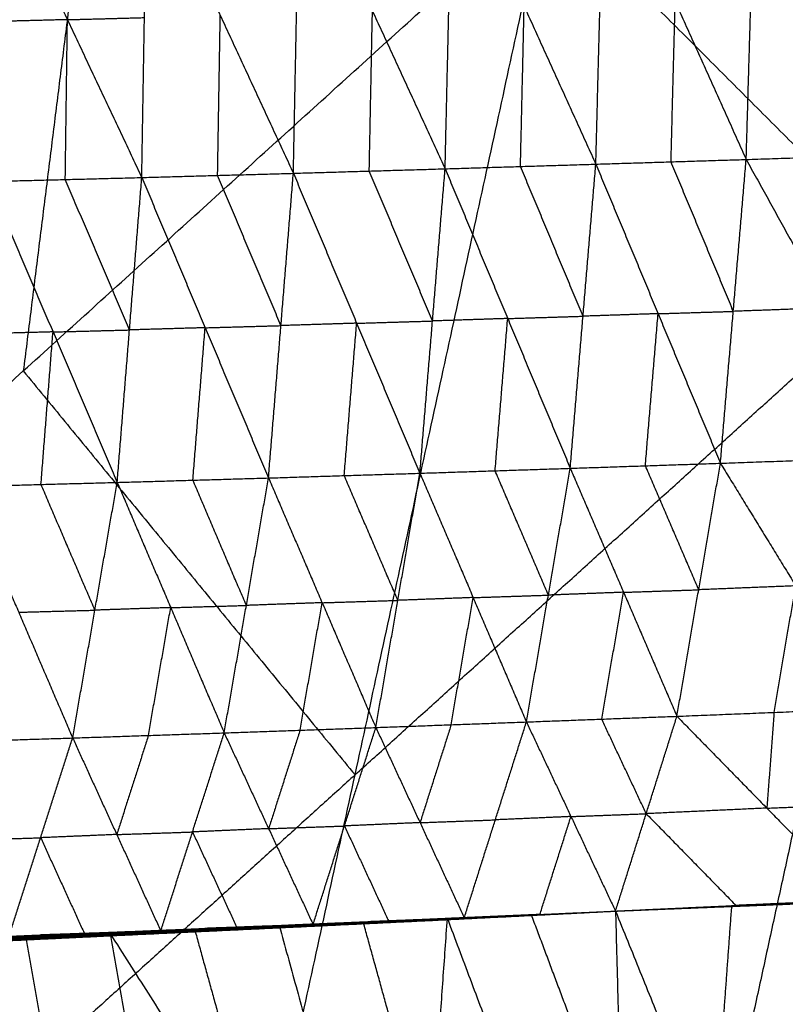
# Model space of a CAD drawing. Header units: millimetres. Extents: x -106 to 110, y -96 to 120.
# Tile 587 of 656: x 56.11 to 60.42, y -51.54 to -45.99. Entities that reach past the tile are written whole.
import ezdxf

# ---------------------------------------------------------------- set-up
doc = ezdxf.new("R2010")
doc.units = ezdxf.units.MM
doc.header["$MEASUREMENT"] = 0
doc.layers.add('Default', color=7, linetype='Continuous', true_color=0x000000)

msp = doc.modelspace()

# ---------------------------------------------------------------- linework, layer by layer
at = {"layer": 'Default'}
for points in [[(56.7541, -42.9795, 5.1322), (56.4425, -45.474, 5.3604), (56.1309, -47.9684, 5.5886)], [(60.1997, -46.7773, 0.0126), (60.2262, -45.8759, -0.2694), (60.2527, -44.9746, -0.5514)], [(60.2527, -44.9746, -0.5514), (60.7497, -45.8588, -0.1795), (61.2468, -46.7431, 0.1923)], [(58.5051, -46.8298, -0.2708), (58.5259, -45.9283, -0.5468), (58.5468, -45.0267, -0.8228)], [(58.5468, -45.0267, -0.8228), (58.95, -45.9152, -0.4767), (59.3533, -46.8037, -0.1306)], [(59.3533, -46.8037, -0.1306), (59.377, -45.9022, -0.4095), (59.4007, -45.0006, -0.6885)], [(59.4007, -45.0006, -0.6885), (59.8002, -45.8889, -0.3379), (60.1997, -46.7773, 0.0126)], [(56.7977, -46.8791, -0.5365), (56.8127, -45.9782, -0.8067), (56.8277, -45.0774, -1.077)], [(56.8277, -45.0774, -1.077), (57.2394, -45.9663, -0.742), (57.651, -46.8552, -0.4069)], [(57.651, -46.8552, -0.4069), (57.6689, -45.9539, -0.6801), (57.6868, -45.0525, -0.9533)], [(57.6868, -45.0525, -0.9533), (58.096, -45.9412, -0.612), (58.5051, -46.8298, -0.2708)], [(55.9603, -45.1012, -1.1936), (56.379, -45.9901, -0.8651), (56.7977, -46.8791, -0.5365)], [(53.1871, -50.6366, 5.5886), (56.1309, -47.9684, 5.5886), (59.0748, -45.3003, 5.5886)], [(56.9215, -55.187, 6.9532), (57.9981, -50.2436, 6.2709), (59.0748, -45.3003, 5.5886)], [(59.0748, -45.3003, 5.5886), (61.156, -47.3815, 6.2709), (63.2373, -49.4627, 6.9532)], [(58.9292, -46.8168, -0.2007), (58.9396, -46.366, -0.3387), (58.95, -45.9152, -0.4767)], [(59.7765, -46.7905, -0.059), (59.7884, -46.3397, -0.1985), (59.8002, -45.8889, -0.3379)], [(57.2244, -46.8671, -0.4717), (57.2319, -46.4167, -0.6068), (57.2394, -45.9663, -0.742)], [(58.0781, -46.8425, -0.3388), (58.087, -46.3919, -0.4754), (58.096, -45.9412, -0.612)], [(56.379, -45.9901, -0.8651), (56.1637, -45.9957, -0.8957), (55.9484, -46.0013, -0.9264)], [(56.3671, -46.8902, -0.5978), (56.373, -46.4402, -0.7314), (56.379, -45.9901, -0.8651)], [(56.379, -45.9901, -0.8651), (56.5958, -45.9842, -0.8359), (56.8127, -45.9782, -0.8067)], [(60.1997, -46.7773, 0.0126), (60.7233, -46.7602, 0.1025), (61.2468, -46.7431, 0.1923)], [(58.5051, -46.8298, -0.2708), (58.9292, -46.8168, -0.2007), (59.3533, -46.8037, -0.1306)], [(59.2094, -48.5168, 0.7871), (59.2813, -47.6603, 0.3282), (59.3533, -46.8037, -0.1306)], [(59.3533, -46.8037, -0.1306), (59.7765, -46.7905, -0.059), (60.1997, -46.7773, 0.0126)], [(59.3533, -46.8037, -0.1306), (59.7039, -47.6461, 0.4025), (60.0545, -48.4884, 0.9356)], [(60.1271, -47.6328, 0.4741), (59.9518, -47.2117, 0.2075), (59.7765, -46.7905, -0.059)], [(60.0545, -48.4884, 0.9356), (60.1271, -47.6328, 0.4741), (60.1997, -46.7773, 0.0126)], [(60.1997, -46.7773, 0.0126), (60.6617, -47.6137, 0.5701), (61.1237, -48.4502, 1.1276)], [(56.7977, -46.8791, -0.5365), (57.2244, -46.8671, -0.4717), (57.651, -46.8552, -0.4069)], [(57.5109, -48.5713, 0.5019), (57.581, -47.7132, 0.0475), (57.651, -46.8552, -0.4069)], [(57.651, -46.8552, -0.4069), (58.0781, -46.8425, -0.3388), (58.5051, -46.8298, -0.2708)], [(57.651, -46.8552, -0.4069), (58.0071, -47.6999, 0.1177), (58.3631, -48.5446, 0.6424)], [(58.4341, -47.6872, 0.1858), (58.2561, -47.2649, -0.0765), (58.0781, -46.8425, -0.3388)], [(58.3631, -48.5446, 0.6424), (58.4341, -47.6872, 0.1858), (58.5051, -46.8298, -0.2708)], [(58.5051, -46.8298, -0.2708), (58.8573, -47.6733, 0.2582), (59.2094, -48.5168, 0.7871)], [(59.2813, -47.6603, 0.3282), (59.1053, -47.2385, 0.0638), (58.9292, -46.8168, -0.2007)], [(55.9366, -46.9013, -0.6592), (56.3671, -46.8902, -0.5978), (56.7977, -46.8791, -0.5365)], [(55.9366, -46.9013, -0.6592), (56.298, -47.7488, -0.1457), (56.6594, -48.5962, 0.3678)], [(56.7285, -47.7376, -0.0843), (56.5478, -47.3139, -0.3411), (56.3671, -46.8902, -0.5978)], [(56.6594, -48.5962, 0.3678), (56.7285, -47.7376, -0.0843), (56.7977, -46.8791, -0.5365)], [(56.7977, -46.8791, -0.5365), (57.1543, -47.7252, -0.0173), (57.5109, -48.5713, 0.5019)], [(57.581, -47.7132, 0.0475), (57.4027, -47.2902, -0.2121), (57.2244, -46.8671, -0.4717)], [(57.9981, -50.2436, 6.2709), (59.5771, -48.8126, 6.2709), (61.156, -47.3815, 6.2709)], [(61.156, -47.3815, 6.2709), (60.6177, -49.8532, 6.612), (60.0794, -52.3249, 6.9532)], [(59.7039, -47.6461, 0.4025), (59.9155, -47.6394, 0.4383), (60.1271, -47.6328, 0.4741)], [(60.6617, -47.6137, 0.5701), (60.3944, -47.6233, 0.5221), (60.1271, -47.6328, 0.4741)], [(58.0071, -47.6999, 0.1177), (58.2206, -47.6935, 0.1518), (58.4341, -47.6872, 0.1858)], [(58.8573, -47.6733, 0.2582), (58.6457, -47.6803, 0.222), (58.4341, -47.6872, 0.1858)], [(58.7863, -48.5307, 0.7147), (58.8218, -48.102, 0.4864), (58.8573, -47.6733, 0.2582)], [(58.8573, -47.6733, 0.2582), (59.0693, -47.6668, 0.2932), (59.2813, -47.6603, 0.3282)], [(59.7039, -47.6461, 0.4025), (59.4926, -47.6532, 0.3654), (59.2813, -47.6603, 0.3282)], [(59.632, -48.5026, 0.8613), (59.6679, -48.0743, 0.6319), (59.7039, -47.6461, 0.4025)], [(56.298, -47.7488, -0.1457), (56.5132, -47.7432, -0.115), (56.7285, -47.7376, -0.0843)], [(57.1543, -47.7252, -0.0173), (56.9414, -47.7314, -0.0508), (56.7285, -47.7376, -0.0843)], [(57.0851, -48.5837, 0.4349), (57.1197, -48.1545, 0.2088), (57.1543, -47.7252, -0.0173)], [(57.1543, -47.7252, -0.0173), (57.3676, -47.7192, 0.0151), (57.581, -47.7132, 0.0475)], [(58.0071, -47.6999, 0.1177), (57.794, -47.7066, 0.0826), (57.581, -47.7132, 0.0475)], [(57.937, -48.5579, 0.5721), (57.9721, -48.1289, 0.3449), (58.0071, -47.6999, 0.1177)], [(56.298, -47.7488, -0.1457), (56.0834, -47.7545, -0.1776), (55.8689, -47.7603, -0.2094)], [(56.2303, -48.6077, 0.3041), (56.2641, -48.1782, 0.0792), (56.298, -47.7488, -0.1457)], [(56.1309, -47.9684, 5.5886), (57.0645, -49.106, 5.9297), (57.9981, -50.2436, 6.2709)], [(60.0545, -48.4884, 0.9356), (60.5891, -48.4693, 1.0316), (61.1237, -48.4502, 1.1276)], [(58.3631, -48.5446, 0.6424), (58.7863, -48.5307, 0.7147), (59.2094, -48.5168, 0.7871)], [(58.9627, -49.9455, 1.9994), (59.0861, -49.2312, 1.3932), (59.2094, -48.5168, 0.7871)], [(59.2094, -48.5168, 0.7871), (59.632, -48.5026, 0.8613), (60.0545, -48.4884, 0.9356)], [(59.2094, -48.5168, 0.7871), (59.5096, -49.2152, 1.4696), (59.8099, -49.9135, 2.1521)], [(59.9322, -49.201, 1.5438), (59.7821, -48.8518, 1.2026), (59.632, -48.5026, 0.8613)], [(59.8099, -49.9135, 2.1521), (59.9322, -49.201, 1.5438), (60.0545, -48.4884, 0.9356)], [(60.0545, -48.4884, 0.9356), (60.4787, -49.179, 1.6453), (60.9028, -49.8697, 2.355)], [(56.6594, -48.5962, 0.3678), (57.0851, -48.5837, 0.4349), (57.5109, -48.5713, 0.5019)], [(57.2616, -50.0071, 1.7078), (57.3863, -49.2892, 1.1048), (57.5109, -48.5713, 0.5019)], [(57.5109, -48.5713, 0.5019), (57.937, -48.5579, 0.5721), (58.3631, -48.5446, 0.6424)], [(57.5109, -48.5713, 0.5019), (57.813, -49.274, 1.1766), (58.1151, -49.9768, 1.8514)], [(58.2391, -49.2607, 1.2469), (58.0881, -48.9093, 0.9095), (57.937, -48.5579, 0.5721)], [(58.1151, -49.9768, 1.8514), (58.2391, -49.2607, 1.2469), (58.3631, -48.5446, 0.6424)], [(58.3631, -48.5446, 0.6424), (58.6629, -49.245, 1.3209), (58.9627, -49.9455, 1.9994)], [(59.0861, -49.2312, 1.3932), (58.9362, -48.8809, 1.054), (58.7863, -48.5307, 0.7147)], [(55.8012, -48.6192, 0.2403), (56.2303, -48.6077, 0.3041), (56.6594, -48.5962, 0.3678)], [(55.8012, -48.6192, 0.2403), (56.1049, -49.3275, 0.9053), (56.4086, -50.0357, 1.5703)], [(56.534, -49.316, 0.9691), (56.3821, -48.9618, 0.6366), (56.2303, -48.6077, 0.3041)], [(56.4086, -50.0357, 1.5703), (56.534, -49.316, 0.9691), (56.6594, -48.5962, 0.3678)], [(56.6594, -48.5962, 0.3678), (56.9605, -49.3016, 1.0378), (57.2616, -50.0071, 1.7078)], [(57.3863, -49.2892, 1.1048), (57.2357, -48.9365, 0.7698), (57.0851, -48.5837, 0.4349)], [(60.4787, -49.179, 1.6453), (60.2054, -49.19, 1.5946), (59.9322, -49.201, 1.5438)], [(60.3563, -49.8916, 2.2536), (60.4175, -49.5353, 1.9494), (60.4787, -49.179, 1.6453)], [(58.6629, -49.245, 1.3209), (58.451, -49.2529, 1.2839), (58.2391, -49.2607, 1.2469)], [(58.5389, -49.9611, 1.9254), (58.6009, -49.6031, 1.6231), (58.6629, -49.245, 1.3209)], [(58.6629, -49.245, 1.3209), (58.8745, -49.2381, 1.3571), (59.0861, -49.2312, 1.3932)], [(59.5096, -49.2152, 1.4696), (59.2979, -49.2232, 1.4314), (59.0861, -49.2312, 1.3932)], [(59.3863, -49.9295, 2.0757), (59.448, -49.5724, 1.7727), (59.5096, -49.2152, 1.4696)], [(59.5096, -49.2152, 1.4696), (59.7209, -49.2081, 1.5067), (59.9322, -49.201, 1.5438)], [(56.9605, -49.3016, 1.0378), (57.1734, -49.2954, 1.0713), (57.3863, -49.2892, 1.1048)], [(57.813, -49.274, 1.1766), (57.5996, -49.2816, 1.1407), (57.3863, -49.2892, 1.1048)], [(57.6884, -49.9919, 1.7796), (57.7507, -49.633, 1.4781), (57.813, -49.274, 1.1766)], [(57.813, -49.274, 1.1766), (58.0261, -49.2673, 1.2118), (58.2391, -49.2607, 1.2469)], [(56.1049, -49.3275, 0.9053), (56.3195, -49.3217, 0.9372), (56.534, -49.316, 0.9691)], [(56.9605, -49.3016, 1.0378), (56.7472, -49.3088, 1.0035), (56.534, -49.316, 0.9691)], [(56.8351, -50.0214, 1.6391), (56.8978, -49.6615, 1.3384), (56.9605, -49.3016, 1.0378)], [(56.9215, -55.187, 6.9532), (60.0794, -52.3249, 6.9532), (63.2373, -49.4627, 6.9532)], [(58.9549, -57.6647, 7.9444), (61.0961, -53.5637, 7.4488), (63.2373, -49.4627, 6.9532)], [(59.8099, -49.9135, 2.1521), (60.3563, -49.8916, 2.2536), (60.9028, -49.8697, 2.355)], [(60.3563, -49.8916, 2.2536), (60.3362, -50.1612, 2.6414), (60.3161, -50.4309, 3.0292)], [(58.1151, -49.9768, 1.8514), (58.5389, -49.9611, 1.9254), (58.9627, -49.9455, 1.9994)], [(58.5389, -49.9611, 1.9254), (58.4514, -50.2369, 2.2983), (58.3639, -50.5127, 2.6713)], [(58.6128, -51.0485, 3.4911), (58.7877, -50.497, 2.7452), (58.9627, -49.9455, 1.9994)], [(58.9627, -49.9455, 1.9994), (59.3863, -49.9295, 2.0757), (59.8099, -49.9135, 2.1521)], [(58.9627, -49.9455, 1.9994), (59.2134, -50.4783, 2.8231), (59.464, -51.011, 3.6469)], [(59.637, -50.4623, 2.8995), (59.5116, -50.1959, 2.4876), (59.3863, -49.9295, 2.0757)], [(59.464, -51.011, 3.6469), (59.637, -50.4623, 2.8995), (59.8099, -49.9135, 2.1521)], [(59.8099, -49.9135, 2.1521), (60.3161, -50.4309, 3.0292), (60.8222, -50.9483, 3.9063)], [(56.4086, -50.0357, 1.5703), (56.8351, -50.0214, 1.6391), (57.2616, -50.0071, 1.7078)], [(56.8351, -50.0214, 1.6391), (56.7459, -50.3004, 2.0108), (56.6567, -50.5795, 2.3826)], [(56.9048, -51.1232, 3.1949), (57.0832, -50.5651, 2.4513), (57.2616, -50.0071, 1.7078)], [(57.2616, -50.0071, 1.7078), (57.6884, -49.9919, 1.7796), (58.1151, -49.9768, 1.8514)], [(57.2616, -50.0071, 1.7078), (57.5117, -50.5465, 2.5243), (57.7618, -51.086, 3.3408)], [(57.6884, -49.9919, 1.7796), (57.6, -50.2692, 2.152), (57.5117, -50.5465, 2.5243)], [(57.7618, -51.086, 3.3408), (57.9384, -50.5314, 2.5961), (58.1151, -49.9768, 1.8514)], [(58.1151, -49.9768, 1.8514), (58.3639, -50.5127, 2.6713), (58.6128, -51.0485, 3.4911)], [(55.5507, -50.0626, 1.4386), (55.9797, -50.0492, 1.5044), (56.4086, -50.0357, 1.5703)], [(56.0483, -51.1596, 3.0542), (56.2285, -50.5977, 2.3123), (56.4086, -50.0357, 1.5703)], [(56.4086, -50.0357, 1.5703), (56.6567, -50.5795, 2.3826), (56.9048, -51.1232, 3.1949)], [(57.9981, -50.2436, 6.2709), (56.5262, -51.5777, 6.2709), (55.0543, -52.9118, 6.2709)], [(60.3161, -50.4309, 3.0292), (60.5893, -50.4199, 3.0799), (60.8625, -50.409, 3.1307)], [(59.2134, -50.4783, 2.8231), (59.4252, -50.4703, 2.8613), (59.637, -50.4623, 2.8995)], [(60.3161, -50.4309, 3.0292), (59.9765, -50.4466, 2.9643), (59.637, -50.4623, 2.8995)], [(59.637, -50.4623, 2.8995), (59.89, -50.721, 3.338), (60.1431, -50.9797, 3.7766)], [(58.3639, -50.5127, 2.6713), (58.1512, -50.522, 2.6337), (57.9384, -50.5314, 2.5961)], [(58.3639, -50.5127, 2.6713), (58.5758, -50.5048, 2.7082), (58.7877, -50.497, 2.7452)], [(59.2134, -50.4783, 2.8231), (59.0006, -50.4877, 2.7842), (58.7877, -50.497, 2.7452)], [(59.0384, -51.0298, 3.569), (59.1259, -50.754, 3.1961), (59.2134, -50.4783, 2.8231)], [(56.6567, -50.5795, 2.3826), (56.87, -50.5723, 2.417), (57.0832, -50.5651, 2.4513)], [(57.5117, -50.5465, 2.5243), (57.2975, -50.5558, 2.4878), (57.0832, -50.5651, 2.4513)], [(57.0832, -50.5651, 2.4513), (57.2083, -50.8349, 2.8596), (57.3333, -51.1046, 3.2678)], [(57.5117, -50.5465, 2.5243), (57.7251, -50.5389, 2.5602), (57.9384, -50.5314, 2.5961)], [(57.9384, -50.5314, 2.5961), (58.0629, -50.7993, 3.006), (58.1873, -51.0672, 3.416)], [(55.7995, -50.6111, 2.2464), (56.014, -50.6044, 2.2793), (56.2285, -50.5977, 2.3123)], [(56.6567, -50.5795, 2.3826), (56.4426, -50.5886, 2.3474), (56.2285, -50.5977, 2.3123)], [(56.2285, -50.5977, 2.3123), (56.3525, -50.8695, 2.7184), (56.4766, -51.1414, 3.1246)], [(53.1871, -50.6366, 5.5886), (55.0543, -52.9118, 6.2709), (56.9215, -55.187, 6.9532)], [(59.464, -51.011, 3.6469), (60.1431, -50.9797, 3.7766), (60.8222, -50.9483, 3.9063)], [(59.464, -51.011, 3.6469), (60.1169, -50.9827, 3.7714), (60.7697, -50.9544, 3.896)], [(59.4641, -51.0106, 3.6468), (60.1383, -50.9793, 3.7722), (60.8125, -50.9479, 3.8976)], [(59.4641, -51.0106, 3.6468), (60.1431, -50.9794, 3.7766), (60.8222, -50.9483, 3.9063)], [(59.4641, -51.0106, 3.6468), (60.1339, -50.9808, 3.7678), (60.8038, -50.951, 3.8888)], [(59.4641, -51.0106, 3.6468), (60.1169, -50.9825, 3.7714), (60.7697, -50.9544, 3.896)], [(59.4641, -51.0106, 3.6468), (60.1294, -50.9828, 3.7661), (60.7947, -50.955, 3.8854)], [(59.4641, -51.0106, 3.6468), (60.1205, -50.9838, 3.7693), (60.777, -50.957, 3.8918)], [(59.4641, -51.0106, 3.6468), (60.1249, -50.984, 3.7667), (60.7857, -50.9575, 3.8867)], [(60.1169, -50.9825, 3.7714), (60.4451, -50.9691, 3.8326), (60.7733, -50.9557, 3.8939)], [(60.1205, -50.9838, 3.7693), (60.451, -50.9705, 3.8293), (60.7814, -50.9573, 3.8892)], [(60.1249, -50.984, 3.7667), (60.4576, -50.9701, 3.8264), (60.7902, -50.9562, 3.886)], [(60.7814, -50.9573, 3.8892), (60.4531, -50.9707, 3.828), (60.1249, -50.984, 3.7667)], [(60.1294, -50.9828, 3.7661), (60.4643, -50.9679, 3.8266), (60.7992, -50.953, 3.8871)], [(60.7902, -50.9562, 3.886), (60.4598, -50.9695, 3.8261), (60.1294, -50.9828, 3.7661)], [(60.1339, -50.9808, 3.7678), (60.471, -50.9651, 3.8305), (60.8081, -50.9495, 3.8932)], [(60.7992, -50.953, 3.8871), (60.4666, -50.9669, 3.8275), (60.1339, -50.9808, 3.7678)], [(60.1383, -50.9793, 3.7722), (60.4778, -50.9637, 3.8371), (60.8174, -50.9481, 3.9019)], [(60.8081, -50.9495, 3.8932), (60.4732, -50.9644, 3.8327), (60.1383, -50.9793, 3.7722)], [(58.5114, -51.058, 3.4661), (58.9877, -51.0345, 3.5565), (59.464, -51.011, 3.6469)], [(58.5176, -51.0528, 3.4742), (58.9908, -51.0319, 3.5605), (59.464, -51.011, 3.6469)], [(58.5233, -51.0586, 3.4623), (58.9937, -51.0348, 3.5546), (59.464, -51.011, 3.6469)], [(58.5326, -51.0567, 3.4616), (58.9983, -51.0338, 3.5542), (59.464, -51.011, 3.6469)], [(58.5395, -51.0537, 3.4635), (59.0018, -51.0323, 3.5552), (59.464, -51.011, 3.6469)], [(58.5433, -51.0514, 3.4701), (59.0037, -51.0312, 3.5585), (59.464, -51.011, 3.6469)], [(58.6128, -51.0485, 3.4911), (59.0384, -51.0298, 3.569), (59.464, -51.011, 3.6469)], [(59.464, -51.011, 3.6469), (59.5009, -52.3902, 2.9546), (59.5379, -53.7693, 2.2623)], [(59.464, -51.011, 3.6469), (60.0156, -52.3722, 3.0576), (60.5671, -53.7334, 2.4683)], [(60.1169, -50.9827, 3.7714), (60.0662, -51.6775, 3.4145), (60.0156, -52.3722, 3.0576)], [(60.1205, -50.9838, 3.7693), (60.1187, -50.9831, 3.7704), (60.1169, -50.9825, 3.7714)], [(60.1431, -50.9794, 3.7766), (60.1407, -50.9793, 3.7744), (60.1383, -50.9793, 3.7722)], [(57.555, -51.1043, 3.2969), (58.0363, -51.0786, 3.3855), (58.5176, -51.0528, 3.4742)], [(57.555, -51.1043, 3.2969), (58.0332, -51.0812, 3.3815), (58.5114, -51.058, 3.4661)], [(57.5634, -51.0998, 3.3027), (57.8041, -51.0869, 3.347), (58.0447, -51.074, 3.3913)], [(57.5718, -51.0952, 3.3084), (58.0447, -51.074, 3.3913), (58.5176, -51.0528, 3.4742)], [(57.5766, -51.1044, 3.2921), (58.044, -51.0812, 3.3791), (58.5114, -51.058, 3.4661)], [(57.5766, -51.1044, 3.2921), (58.05, -51.0815, 3.3772), (58.5233, -51.0586, 3.4623)], [(57.5942, -51.0999, 3.2914), (58.0634, -51.0783, 3.3765), (58.5326, -51.0567, 3.4616)], [(57.5942, -51.0999, 3.2914), (58.0588, -51.0792, 3.3768), (58.5233, -51.0586, 3.4623)], [(58.0703, -51.0751, 3.3777), (57.8357, -51.086, 3.3352), (57.6011, -51.0968, 3.2926)], [(57.608, -51.0936, 3.2938), (58.0738, -51.0737, 3.3787), (58.5395, -51.0537, 3.4635)], [(57.608, -51.0936, 3.2938), (58.0703, -51.0751, 3.3777), (58.5326, -51.0567, 3.4616)], [(58.0781, -51.0717, 3.3837), (57.8453, -51.0817, 3.3413), (57.6124, -51.0917, 3.2989)], [(57.6168, -51.0897, 3.3039), (58.08, -51.0705, 3.387), (58.5433, -51.0514, 3.4701)], [(57.6168, -51.0897, 3.3039), (58.0781, -51.0717, 3.3837), (58.5395, -51.0537, 3.4635)], [(58.1525, -51.0687, 3.4055), (57.9209, -51.0782, 3.3639), (57.6893, -51.0878, 3.3224)], [(57.7618, -51.086, 3.3408), (58.1873, -51.0672, 3.416), (58.6128, -51.0485, 3.4911)], [(57.7618, -51.086, 3.3408), (58.1525, -51.0687, 3.4055), (58.5433, -51.0514, 3.4701)], [(58.0363, -51.0786, 3.3855), (58.2754, -51.067, 3.4278), (58.5145, -51.0554, 3.4701)], [(58.044, -51.0812, 3.3791), (58.2807, -51.0698, 3.4217), (58.5173, -51.0583, 3.4642)], [(58.421, -52.4332, 2.7508), (58.2329, -51.7536, 3.0711), (58.0447, -51.074, 3.3913)], [(58.5173, -51.0583, 3.4642), (58.2836, -51.0699, 3.4207), (58.05, -51.0815, 3.3772)], [(58.0588, -51.0792, 3.3768), (58.2934, -51.0684, 3.4194), (58.5279, -51.0576, 3.462)], [(58.5279, -51.0576, 3.462), (58.2957, -51.0679, 3.4192), (58.0634, -51.0783, 3.3765)], [(58.0634, -51.0783, 3.3765), (58.0669, -51.0767, 3.3771), (58.0703, -51.0751, 3.3777)], [(58.0703, -51.0751, 3.3777), (58.3032, -51.0652, 3.4201), (58.5361, -51.0552, 3.4625)], [(58.5361, -51.0552, 3.4625), (58.3049, -51.0644, 3.4206), (58.0738, -51.0737, 3.3787)], [(58.0738, -51.0737, 3.3787), (58.076, -51.0727, 3.3812), (58.0781, -51.0717, 3.3837)], [(58.0781, -51.0717, 3.3837), (58.3098, -51.0621, 3.4252), (58.5414, -51.0525, 3.4668)], [(58.5414, -51.0525, 3.4668), (58.3107, -51.0615, 3.4269), (58.08, -51.0705, 3.387)], [(58.08, -51.0705, 3.387), (58.1163, -51.0696, 3.3962), (58.1525, -51.0687, 3.4055)], [(58.1525, -51.0687, 3.4055), (58.3653, -51.0593, 3.443), (58.578, -51.05, 3.4806)], [(58.578, -51.05, 3.4806), (58.3827, -51.0586, 3.4483), (58.1873, -51.0672, 3.416)], [(58.3245, -53.8135, 2.0275), (58.421, -52.4332, 2.7508), (58.5176, -51.0528, 3.4742)], [(58.5114, -51.058, 3.4661), (58.5145, -51.0554, 3.4701), (58.5176, -51.0528, 3.4742)], [(58.5114, -51.058, 3.4661), (58.5173, -51.0583, 3.4642), (58.5233, -51.0586, 3.4623)], [(58.9877, -51.0345, 3.5565), (58.7511, -51.045, 3.5133), (58.5145, -51.0554, 3.4701)], [(58.9937, -51.0348, 3.5546), (58.7555, -51.0466, 3.5094), (58.5173, -51.0583, 3.4642)], [(58.5176, -51.0528, 3.4742), (59.0277, -52.4111, 2.8682), (59.5379, -53.7693, 2.2623)], [(58.5233, -51.0586, 3.4623), (58.5279, -51.0576, 3.462), (58.5326, -51.0567, 3.4616)], [(58.9983, -51.0338, 3.5542), (58.7631, -51.0457, 3.5081), (58.5279, -51.0576, 3.462)], [(58.5326, -51.0567, 3.4616), (58.5361, -51.0552, 3.4625), (58.5395, -51.0537, 3.4635)], [(59.0018, -51.0323, 3.5552), (58.7689, -51.0438, 3.5089), (58.5361, -51.0552, 3.4625)], [(58.5395, -51.0537, 3.4635), (58.5414, -51.0525, 3.4668), (58.5433, -51.0514, 3.4701)], [(59.0037, -51.0312, 3.5585), (58.7725, -51.0419, 3.5126), (58.5414, -51.0525, 3.4668)], [(58.5433, -51.0514, 3.4701), (58.578, -51.05, 3.4806), (58.6128, -51.0485, 3.4911)], [(59.0384, -51.0298, 3.569), (58.8082, -51.0399, 3.5248), (58.578, -51.05, 3.4806)], [(58.578, -51.05, 3.4806), (58.7909, -51.0406, 3.5196), (59.0037, -51.0312, 3.5585)], [(58.9908, -51.0319, 3.5605), (58.9893, -51.0332, 3.5585), (58.9877, -51.0345, 3.5565)], [(58.9877, -51.0345, 3.5565), (58.9907, -51.0347, 3.5555), (58.9937, -51.0348, 3.5546)], [(59.5009, -52.3902, 2.9546), (59.2459, -51.7111, 3.2576), (58.9908, -51.0319, 3.5605)], [(58.9937, -51.0348, 3.5546), (58.996, -51.0343, 3.5544), (58.9983, -51.0338, 3.5542)], [(58.9983, -51.0338, 3.5542), (59.0001, -51.0331, 3.5547), (59.0018, -51.0323, 3.5552)], [(59.0018, -51.0323, 3.5552), (59.0027, -51.0318, 3.5568), (59.0037, -51.0312, 3.5585)], [(55.7575, -51.1638, 2.9965), (56.223, -51.1455, 3.0717), (56.6885, -51.1272, 3.1468)], [(56.0483, -51.1596, 3.0542), (56.4766, -51.1414, 3.1246), (56.9048, -51.1232, 3.1949)], [(56.0483, -51.1596, 3.0542), (56.3684, -51.1434, 3.1005), (56.6885, -51.1272, 3.1468)], [(56.2159, -51.1482, 3.0659), (56.4487, -51.139, 3.1035), (56.6814, -51.1299, 3.1411)], [(56.6814, -51.1299, 3.1411), (56.4522, -51.1377, 3.1064), (56.223, -51.1455, 3.0717)], [(56.3684, -51.1434, 3.1005), (56.5825, -51.1343, 3.1357), (56.7967, -51.1252, 3.1709)], [(56.5959, -51.1504, 3.1372), (57.0839, -51.1228, 3.2228), (57.5718, -51.0952, 3.3084)], [(56.5959, -51.1504, 3.1372), (57.0755, -51.1274, 3.217), (57.555, -51.1043, 3.2969)], [(56.608, -51.1446, 3.1428), (56.852, -51.1308, 3.1856), (57.096, -51.1171, 3.2285)], [(57.0839, -51.1228, 3.2228), (56.846, -51.1337, 3.1828), (56.608, -51.1446, 3.1428)], [(57.0912, -51.1268, 3.215), (56.8514, -51.1384, 3.1751), (56.6116, -51.1499, 3.1351)], [(56.6202, -51.1389, 3.1485), (57.096, -51.1171, 3.2285), (57.5718, -51.0952, 3.3084)], [(56.6273, -51.1493, 3.1331), (57.0912, -51.1268, 3.215), (57.555, -51.1043, 3.2969)], [(56.6273, -51.1493, 3.1331), (57.102, -51.1269, 3.2126), (57.5766, -51.1044, 3.2921)], [(57.115, -51.1232, 3.2125), (56.8777, -51.1344, 3.1728), (56.6404, -51.1456, 3.1331)], [(56.6534, -51.1419, 3.133), (57.1238, -51.1209, 3.2122), (57.5942, -51.0999, 3.2914)], [(56.6534, -51.1419, 3.133), (57.115, -51.1232, 3.2125), (57.5766, -51.1044, 3.2921)], [(57.1343, -51.1162, 3.2134), (56.8991, -51.1267, 3.1738), (56.6638, -51.1372, 3.1342)], [(56.6743, -51.1326, 3.1354), (57.1412, -51.1131, 3.2146), (57.608, -51.0936, 3.2938)], [(56.6743, -51.1326, 3.1354), (57.1343, -51.1162, 3.2134), (57.5942, -51.0999, 3.2914)], [(56.6743, -51.1326, 3.1354), (56.6814, -51.1299, 3.1411), (56.6885, -51.1272, 3.1468)], [(57.1483, -51.1104, 3.2203), (56.9148, -51.1201, 3.1807), (56.6814, -51.1299, 3.1411)], [(56.6885, -51.1272, 3.1468), (57.1526, -51.1084, 3.2254), (57.6168, -51.0897, 3.3039)], [(56.6885, -51.1272, 3.1468), (57.1483, -51.1104, 3.2203), (57.608, -51.0936, 3.2938)], [(56.6885, -51.1272, 3.1468), (56.7967, -51.1252, 3.1709), (56.9048, -51.1232, 3.1949)], [(57.2608, -51.1064, 3.2494), (57.0287, -51.1158, 3.2101), (56.7967, -51.1252, 3.1709)], [(56.9048, -51.1232, 3.1949), (57.3333, -51.1046, 3.2678), (57.7618, -51.086, 3.3408)], [(56.9048, -51.1232, 3.1949), (57.2608, -51.1064, 3.2494), (57.6168, -51.0897, 3.3039)], [(57.0755, -51.1274, 3.217), (57.0797, -51.1251, 3.2199), (57.0839, -51.1228, 3.2228)], [(57.0755, -51.1274, 3.217), (57.0833, -51.1271, 3.216), (57.0912, -51.1268, 3.215)], [(57.0839, -51.1228, 3.2228), (57.3237, -51.1113, 3.2627), (57.5634, -51.0998, 3.3027)], [(57.0912, -51.1268, 3.215), (57.3285, -51.1156, 3.2548), (57.5658, -51.1044, 3.2945)], [(57.096, -51.1171, 3.2285), (57.2842, -51.7966, 2.9082), (57.4723, -52.4762, 2.588)], [(57.5658, -51.1044, 3.2945), (57.3339, -51.1156, 3.2535), (57.102, -51.1269, 3.2126)], [(57.102, -51.1269, 3.2126), (57.1085, -51.125, 3.2126), (57.115, -51.1232, 3.2125)], [(57.115, -51.1232, 3.2125), (57.3502, -51.1127, 3.2521), (57.5854, -51.1021, 3.2917)], [(57.5854, -51.1021, 3.2917), (57.3546, -51.1115, 3.252), (57.1238, -51.1209, 3.2122)], [(57.1238, -51.1209, 3.2122), (57.129, -51.1186, 3.2128), (57.1343, -51.1162, 3.2134)], [(57.1343, -51.1162, 3.2134), (57.3677, -51.1065, 3.253), (57.6011, -51.0968, 3.2926)], [(57.6011, -51.0968, 3.2926), (57.3711, -51.1049, 3.2536), (57.1412, -51.1131, 3.2146)], [(57.1412, -51.1131, 3.2146), (57.1447, -51.1118, 3.2175), (57.1483, -51.1104, 3.2203)], [(57.1483, -51.1104, 3.2203), (57.3803, -51.101, 3.2596), (57.6124, -51.0917, 3.2989)], [(57.6124, -51.0917, 3.2989), (57.3825, -51.1, 3.2621), (57.1526, -51.1084, 3.2254)], [(57.1526, -51.1084, 3.2254), (57.2067, -51.1074, 3.2374), (57.2608, -51.1064, 3.2494)], [(57.2608, -51.1064, 3.2494), (57.475, -51.0971, 3.2859), (57.6893, -51.0878, 3.3224)], [(57.6893, -51.0878, 3.3224), (57.5113, -51.0962, 3.2951), (57.3333, -51.1046, 3.2678)], [(57.555, -51.1043, 3.2969), (57.5634, -51.0998, 3.3027), (57.5718, -51.0952, 3.3084)], [(57.555, -51.1043, 3.2969), (57.5658, -51.1044, 3.2945), (57.5766, -51.1044, 3.2921)], [(58.0363, -51.0786, 3.3855), (57.7999, -51.0892, 3.3441), (57.5634, -51.0998, 3.3027)], [(58.044, -51.0812, 3.3791), (57.8049, -51.0928, 3.3368), (57.5658, -51.1044, 3.2945)], [(57.5718, -51.0952, 3.3084), (57.9481, -52.4544, 2.668), (58.3245, -53.8135, 2.0275)], [(57.5766, -51.1044, 3.2921), (57.5854, -51.1021, 3.2917), (57.5942, -51.0999, 3.2914)], [(58.0588, -51.0792, 3.3768), (57.8221, -51.0907, 3.3343), (57.5854, -51.1021, 3.2917)], [(57.5942, -51.0999, 3.2914), (57.6011, -51.0968, 3.2926), (57.608, -51.0936, 3.2938)], [(57.608, -51.0936, 3.2938), (57.6124, -51.0917, 3.2989), (57.6168, -51.0897, 3.3039)], [(57.6168, -51.0897, 3.3039), (57.6893, -51.0878, 3.3224), (57.7618, -51.086, 3.3408)], [(58.0332, -51.0812, 3.3815), (58.0348, -51.0799, 3.3835), (58.0363, -51.0786, 3.3855)], [(58.0332, -51.0812, 3.3815), (58.0386, -51.0812, 3.3803), (58.044, -51.0812, 3.3791)], [(58.05, -51.0815, 3.3772), (58.0544, -51.0804, 3.377), (58.0588, -51.0792, 3.3768)], [(55.6364, -51.1972, 2.9852), (56.1283, -51.168, 3.0668), (56.6202, -51.1389, 3.1485)], [(55.6364, -51.1972, 2.9852), (56.1162, -51.1738, 3.0612), (56.5959, -51.1504, 3.1372)], [(55.6531, -51.1904, 2.9904), (55.8991, -51.1758, 3.0312), (56.145, -51.1612, 3.072)], [(56.1283, -51.168, 3.0668), (55.8907, -51.1792, 3.0286), (55.6531, -51.1904, 2.9904)], [(56.1364, -51.1724, 3.0597), (55.8966, -51.184, 3.0218), (55.6567, -51.1957, 2.9838)], [(55.6698, -51.1835, 2.9956), (56.145, -51.1612, 3.072), (56.6202, -51.1389, 3.1485)], [(55.6698, -51.1835, 2.9956), (56.3833, -52.522, 2.3982), (57.0968, -53.8604, 1.8008)], [(55.677, -51.1943, 2.9823), (56.1521, -51.1718, 3.0577), (56.6273, -51.1493, 3.1331)], [(55.677, -51.1943, 2.9823), (56.1364, -51.1724, 3.0597), (56.5959, -51.1504, 3.1372)], [(56.1691, -51.1664, 3.058), (55.9315, -51.1777, 3.0203), (55.6939, -51.1889, 2.9826)], [(55.7108, -51.1835, 2.9828), (56.1821, -51.1627, 3.0579), (56.6534, -51.1419, 3.133)], [(55.7108, -51.1835, 2.9828), (56.1691, -51.1664, 3.058), (56.6273, -51.1493, 3.1331)], [(56.1959, -51.1564, 3.0588), (55.9603, -51.1668, 3.0213), (55.7246, -51.1772, 2.9837)], [(55.7384, -51.1708, 2.9846), (56.2064, -51.1517, 3.06), (56.6743, -51.1326, 3.1354)], [(55.7384, -51.1708, 2.9846), (56.1959, -51.1564, 3.0588), (56.6534, -51.1419, 3.133)], [(56.2159, -51.1482, 3.0659), (55.982, -51.1578, 3.0282), (55.748, -51.1673, 2.9905)], [(55.7575, -51.1638, 2.9965), (56.2159, -51.1482, 3.0659), (56.6743, -51.1326, 3.1354)], [(56.3684, -51.1434, 3.1005), (56.1357, -51.1526, 3.063), (55.9029, -51.1617, 3.0254)], [(55.9029, -51.1617, 3.0254), (56.063, -51.1536, 3.0485), (56.223, -51.1455, 3.0717)], [(56.1162, -51.1738, 3.0612), (56.1222, -51.1709, 3.064), (56.1283, -51.168, 3.0668)], [(56.1162, -51.1738, 3.0612), (56.1263, -51.1731, 3.0605), (56.1364, -51.1724, 3.0597)], [(56.1283, -51.168, 3.0668), (56.3682, -51.1563, 3.1048), (56.608, -51.1446, 3.1428)], [(56.1364, -51.1724, 3.0597), (56.374, -51.1611, 3.0974), (56.6116, -51.1499, 3.1351)], [(56.145, -51.1612, 3.072), (56.2642, -51.8416, 2.7351), (56.3833, -52.522, 2.3982)], [(56.6116, -51.1499, 3.1351), (56.3819, -51.1608, 3.0964), (56.1521, -51.1718, 3.0577)], [(56.1521, -51.1718, 3.0577), (56.1606, -51.1691, 3.0578), (56.1691, -51.1664, 3.058)], [(56.1691, -51.1664, 3.058), (56.4047, -51.156, 3.0955), (56.6404, -51.1456, 3.1331)], [(56.6404, -51.1456, 3.1331), (56.4112, -51.1542, 3.0955), (56.1821, -51.1627, 3.0579)], [(56.1821, -51.1627, 3.0579), (56.189, -51.1595, 3.0584), (56.1959, -51.1564, 3.0588)], [(56.1959, -51.1564, 3.0588), (56.4299, -51.1468, 3.0965), (56.6638, -51.1372, 3.1342)], [(56.6638, -51.1372, 3.1342), (56.4351, -51.1445, 3.0971), (56.2064, -51.1517, 3.06)], [(56.2064, -51.1517, 3.06), (56.2111, -51.1499, 3.063), (56.2159, -51.1482, 3.0659)], [(56.4766, -51.1414, 3.1246), (56.4225, -51.1424, 3.1125), (56.3684, -51.1434, 3.1005)], [(56.5959, -51.1504, 3.1372), (56.608, -51.1446, 3.1428), (56.6202, -51.1389, 3.1485)], [(56.5959, -51.1504, 3.1372), (56.6116, -51.1499, 3.1351), (56.6273, -51.1493, 3.1331)], [(56.6202, -51.1389, 3.1485), (56.8585, -52.4996, 2.4747), (57.0968, -53.8604, 1.8008)], [(56.6202, -51.1389, 3.1485), (57.4723, -52.4762, 2.588), (58.3245, -53.8135, 2.0275)], [(56.6273, -51.1493, 3.1331), (56.6404, -51.1456, 3.1331), (56.6534, -51.1419, 3.133)], [(56.6534, -51.1419, 3.133), (56.6638, -51.1372, 3.1342), (56.6743, -51.1326, 3.1354)]]:
    msp.add_open_spline(points, degree=2, dxfattribs=at)

doc.saveas('drawing.dxf')
